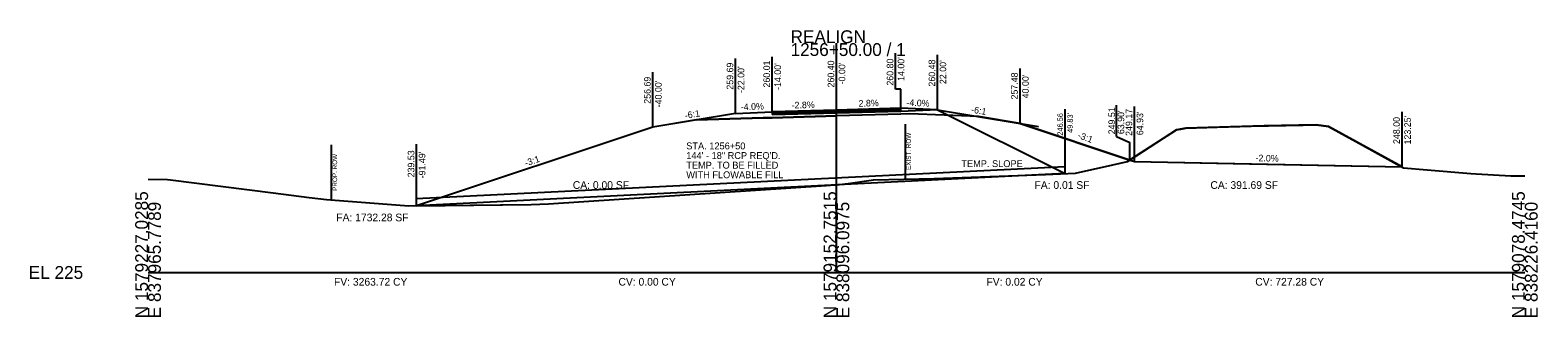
# Model space of a CAD drawing. Extents: x -26 to 6303, y -16 to 9563.
# Drawn here: x 2974.3 to 3302.8, y 8490.3 to 8552.8 of the extents above; entities that cross this region are included whole.
import ezdxf

# ---------------------------------------------------------------- set-up
doc = ezdxf.new("R2010")
doc.units = 0
for name, color, linetype in [('ASPHALT_19MM1', 7, 'Continuous'), ('ASPHALT_9_5MM1', 7, 'Continuous'), ('CONST_LV3', 7, 'Continuous'), ('CONST_PROF_LV1', 7, 'Continuous'), ('Draft_XS_Grid', 7, 'Continuous'), ('DTM_TEMP_DROP', 7, 'Continuous'), ('DTM_X_FLOW_ARROWS', 7, 'Continuous'), ('DTM_X_GROUND', 7, 'Continuous'), ('TRANS_BRIDGE', 7, 'Continuous'), ('XS_CELL', 7, 'Continuous'), ('XS_M_SHAPES_EARTHWORK', 7, 'Continuous'), ('XS_P_DRAINAGE', 7, 'Continuous'), ('XS_P_GROUND', 7, 'Continuous'), ('XS_P_NULL_POINT', 7, 'Continuous'), ('XS_P_ROW', 7, 'Continuous'), ('XS_P_SHOULDER', 7, 'Continuous'), ('XS_P_SUBGRADE_GRANULAR', 7, 'Continuous'), ('XS_P_TX_CLEARZONE', 7, 'Continuous'), ('XS_P_TX_FS_BS', 7, 'Continuous'), ('XS_PLAN_CLEAR_ZONE', 7, 'Continuous'), ('XS_SHEET_EW_TX_AREA', 7, 'Continuous'), ('XS_SHEET_EW_TX_VOLUME', 7, 'Continuous'), ('XS_X_ROW', 7, 'Continuous')]:
    doc.layers.add(name, color=color, linetype=linetype)

msp = doc.modelspace()

# ---------------------------------------------------------------- linework, layer by layer
at = {"layer": 'ASPHALT_19MM1'}
msp.add_lwpolyline([(3136, 8534.41), (3136, 8534.41), (3136, 8534.41), (3150, 8534.8), (3150, 8534.8), (3164, 8535.19), (3164, 8535.19), (3164, 8535.46), (3150, 8535.07), (3150, 8535.07), (3136, 8534.68), (3136, 8534.68), (3136, 8534.41)], dxfattribs=at)
at = {"layer": 'ASPHALT_9_5MM1'}
msp.add_lwpolyline([(3136, 8534.89), (3136, 8534.89), (3136, 8534.89), (3150, 8535.28), (3150, 8535.28), (3164, 8535.67), (3164, 8535.67), (3164, 8535.8), (3150, 8535.4), (3150, 8535.4), (3136, 8535.01), (3136, 8535.01), (3136, 8534.89)], dxfattribs=at)
at = {"layer": 'CONST_LV3'}
for points in [[(3150, 8535.4), (3164, 8535.12)], [(3172, 8535.48), (3164, 8535.12), (3164, 8535.12)], [(3119.53, 8533.28), (3110, 8531.69)], [(3180.96, 8533.98), (3194, 8531.81)]]:
    msp.add_lwpolyline(points, dxfattribs=at)
at = {"layer": 'DTM_X_GROUND'}
msp.add_lwpolyline([(3000, 8520.34), (3004.21, 8520.23), (3004.9, 8520.22), (3027.29, 8517.36), (3035.1, 8516.36), (3038.91, 8515.88), (3056.8, 8514.51), (3083.5, 8514.84), (3087.29, 8514.97), (3147.78, 8518.95), (3150.64, 8519.14), (3152.52, 8519.4), (3158.07, 8520.19), (3171.3, 8520.47), (3195.59, 8521.34), (3202.1, 8521.68), (3210.2, 8523.49), (3213.44, 8524.22), (3214.36, 8524.81), (3224.12, 8531.1), (3225.06, 8531.26), (3226.14, 8531.44), (3232.99, 8531.65), (3240.38, 8531.88), (3251.71, 8532.13), (3254.5, 8532.2), (3255.01, 8532.12), (3257.2, 8531.82), (3264.65, 8527.73), (3273.53, 8522.84), (3278.73, 8522.4), (3288.27, 8521.6), (3289.4, 8521.52), (3296.94, 8521.1), (3299.64, 8521.1), (3300, 8521.1)], dxfattribs=at)
at = {"layer": 'XS_CELL'}
for p, q in [((3150, 8500), (3150, 8550)), ((3000, 8500), (3150, 8500)), ((3150, 8500), (3300, 8500))]:
    msp.add_line(p, q, dxfattribs=at)
at = {"layer": 'XS_M_SHAPES_EARTHWORK'}
msp.add_lwpolyline([(3058.51, 8514.53), (3083.5, 8514.84), (3087.29, 8514.97), (3147.78, 8518.95), (3150.64, 8519.14), (3152.52, 8519.4), (3158.07, 8520.19), (3171.3, 8520.47), (3195.59, 8521.34), (3202.1, 8521.68), (3210.2, 8523.49), (3213.44, 8524.22), (3213.9, 8524.51), (3190, 8532.48), (3180.96, 8533.98), (3166, 8534.58), (3164, 8534.53), (3150, 8534.13), (3136, 8533.74), (3134, 8533.69), (3119.53, 8533.28), (3110, 8531.69)], close=True, dxfattribs=at)
at = {"layer": 'XS_P_DRAINAGE'}
for p, q in [((3199.76, 8523.06), (3058.43, 8516.03)), ((3199.83, 8521.56), (3058.51, 8514.53))]:
    msp.add_line(p, q, dxfattribs=at)
at = {"layer": 'XS_P_GROUND'}
msp.add_line((3172, 8535.48), (3199.83, 8521.56), dxfattribs=at)
for points in [[(3172, 8535.48), (3190, 8532.48), (3213.9, 8524.51)], [(3172, 8535.48), (3190, 8532.48), (3214.93, 8524.17)], [(3128, 8534.69), (3110, 8531.69), (3058.51, 8514.53)], [(3214.93, 8524.17), (3240.02, 8523.66)], [(3240.02, 8523.66), (3273.25, 8523)]]:
    msp.add_lwpolyline(points, dxfattribs=at)
at = {"layer": 'XS_P_ROW'}
msp.add_line((3040, 8515.79), (3040, 8527.79), dxfattribs=at)
at = {"layer": 'XS_P_SHOULDER'}
for points in [[(3172, 8535.48), (3172, 8535.48), (3164, 8535.8)], [(3128, 8534.69), (3128, 8534.69), (3136, 8535.01)]]:
    msp.add_lwpolyline(points, dxfattribs=at)
at = {"layer": 'XS_P_SUBGRADE_GRANULAR'}
for points in [[(3119.53, 8533.28), (3119.53, 8533.28), (3134, 8533.69), (3134, 8533.69), (3136, 8533.74)], [(3136, 8533.74), (3136, 8533.74), (3150, 8534.13)], [(3164, 8534.53), (3150, 8534.13), (3150, 8534.13)], [(3180.96, 8533.98), (3180.96, 8533.98), (3166, 8534.58), (3164, 8534.53), (3164, 8534.53)]]:
    msp.add_lwpolyline(points, dxfattribs=at)
at = {"layer": 'XS_P_TX_CLEARZONE'}
for p, q in [((3128, 8534.69), (3128, 8546.69)), ((3136, 8535.01), (3136, 8547.01)), ((3150, 8535.4), (3150, 8547.4)), ((3162.88, 8539.95), (3162.88, 8547.8)), ((3172, 8535.48), (3172, 8547.48)), ((3172, 8535.48), (3172, 8547.48)), ((3110, 8531.69), (3110, 8543.69)), ((3190, 8532.48), (3190, 8544.48)), ((3164, 8539.95), (3162.88, 8539.95)), ((3164, 8535.8), (3164, 8539.95)), ((3199.83, 8521.56), (3199.83, 8535.58)), ((3211.01, 8529.63), (3211.01, 8536.51)), ((3214.93, 8524.17), (3214.93, 8536.17)), ((3273.25, 8523), (3273.25, 8535)), ((3211.01, 8529.63), (3213.9, 8528.35)), ((3058.51, 8514.53), (3058.51, 8527.95)), ((3213.9, 8524.51), (3213.9, 8528.35))]:
    msp.add_line(p, q, dxfattribs=at)
at = {"layer": 'XS_P_TX_FS_BS'}
msp.add_lwpolyline([(3213.9, 8524.51), (3214.93, 8524.17), (3273.25, 8523), (3257.2, 8531.82), (3254.5, 8532.2), (3243.21, 8531.94), (3226.14, 8531.44), (3224.12, 8531.1)], close=True, dxfattribs=at)
at = {"layer": 'XS_PLAN_CLEAR_ZONE'}
msp.add_lwpolyline([(3136, 8534.68), (3136, 8534.68), (3136, 8534.68), (3150, 8535.07), (3150, 8535.07), (3164, 8535.46), (3164, 8535.46), (3164, 8535.67), (3150, 8535.28), (3150, 8535.28), (3136, 8534.89), (3136, 8534.89), (3136, 8534.68)], dxfattribs=at)
at = {"layer": 'XS_X_ROW'}
msp.add_line((3165.02, 8520.34), (3165.02, 8532.34), dxfattribs=at)

# ---------------------------------------------------------------- texts
at = {"layer": 'CONST_PROF_LV1'}
for p in [(3213.82, 8524.39), (3058.43, 8514.41)]:
    msp.add_text('X', height=0.24, dxfattribs=at).set_placement(p)
at = {"layer": 'Draft_XS_Grid'}
msp.add_text('-', height=0.0001, dxfattribs=at).set_placement((3000, 8500))
at = {"layer": 'DTM_TEMP_DROP'}
for p in [(3149.92, 8535.28), (3163.92, 8535.68), (3135.92, 8534.89)]:
    msp.add_text('X', height=0.24, dxfattribs=at).set_placement(p)
at = {"layer": 'DTM_X_FLOW_ARROWS'}
msp.add_text('X', height=0.24, dxfattribs=at).set_placement((3273.17, 8522.88))
at = {"layer": 'TRANS_BRIDGE'}
for p in [(3213.82, 8524.39), (3058.43, 8514.41)]:
    msp.add_text('X', height=0.24, dxfattribs=at).set_placement(p)
at = {"layer": 'XS_CELL'}
for s, p in [('REALIGN', (3140, 8550)), ('1256+50.00 / 1', (3140, 8547.2)), ('EL 225', (2974, 8498.6))]:
    msp.add_text(s, height=2.8, dxfattribs=at).set_placement(p)
for s, p in [('N 1579227.0285', (3000, 8490)), ('N 1579152.7515', (3150, 8490)), ('N 1579078.4745', (3300, 8490)), ('E 837965.7789', (3002.8, 8490)), ('E 838096.0975', (3152.8, 8490)), ('E 838226.4160', (3302.8, 8490))]:
    msp.add_text(s, height=2.8, rotation=90, dxfattribs=at).set_placement(p)
at = {"layer": 'XS_P_DRAINAGE'}
for s, p in [('STA. 1256+50', (3117.28, 8526.84)), ('144\' - 18" RCP REQ\'D.', (3117.28, 8524.74)), ('TEMP. TO BE FILLED', (3117.28, 8522.64)), ('WITH FLOWABLE FILL', (3117.28, 8520.54))]:
    msp.add_text(s, height=1.5, dxfattribs=at).set_placement(p)
at = {"layer": 'XS_P_GROUND'}
for s, height, p in [('X', 0.24, (3109.92, 8531.57)), ('X', 0.24, (3193.92, 8531.69)), ('TEMP. SLOPE', 1.5, (3177.22, 8522.97))]:
    msp.add_text(s, height=height, dxfattribs=at).set_placement(p)
at = {"layer": 'XS_P_NULL_POINT'}
for p in [(3171.92, 8535.36), (3189.92, 8532.36)]:
    msp.add_text('X', height=0.24, dxfattribs=at).set_placement(p)
at = {"layer": 'XS_P_ROW'}
msp.add_text('PROP. ROW', height=1, rotation=90, dxfattribs=at).set_placement((3041.2, 8517.79))
at = {"layer": 'XS_P_SHOULDER'}
for p in [(3171.92, 8535.36), (3127.92, 8534.57)]:
    msp.add_text('X', height=0.24, dxfattribs=at).set_placement(p)
at = {"layer": 'XS_P_SUBGRADE_GRANULAR'}
msp.add_text('X', height=0.24, dxfattribs=at).set_placement((3214.85, 8524.05))
at = {"layer": 'XS_P_TX_CLEARZONE'}
for s, height, p in [('259.69', 1.44, (3127.52, 8539.86)), ('260.01', 1.44, (3135.52, 8540.33)), ("-14.00'", 1.44, (3137.92, 8539.8)), ('260.40', 1.44, (3149.52, 8540.34)), ("-0.00'", 1.44, (3151.92, 8541.01)), ('260.80', 1.44, (3162.4, 8540.74)), ("14.00'", 1.44, (3164.8, 8541.77)), ('260.48', 1.44, (3171.52, 8540.54)), ("22.00'", 1.44, (3173.92, 8541.08)), ('256.69', 1.44, (3109.52, 8536.79)), ("-22.00'", 1.44, (3129.92, 8539.12)), ('257.48', 1.44, (3189.52, 8537.72)), ("40.00'", 1.44, (3191.92, 8537.97)), ("-40.00'", 1.44, (3111.92, 8536.01)), ('249.51', 1.44, (3210.71, 8530.12)), ('249.17', 1.44, (3214.45, 8529.78)), ('246.56', 1.2, (3199.35, 8529.83)), ("49.83'", 1.2, (3201.51, 8530.44)), ("63.90'", 1.44, (3212.71, 8530.16)), ("64.93'", 1.44, (3216.85, 8529.93)), ('248.00', 1.44, (3272.77, 8528.01)), ("123.25'", 1.44, (3275.17, 8527.91)), ('239.53', 1.44, (3058.03, 8520.73)), ("-91.49'", 1.44, (3060.43, 8520.52))]:
    msp.add_text(s, height=height, rotation=90, dxfattribs=at).set_placement(p)
at = {"layer": 'XS_P_TX_FS_BS'}
for s, rotation, p in [('-6:1', 9.4642, (3117.08, 8533.48)), ('-4.0%', 2.2906, (3129.18, 8535.34)), ('-2.8%', 1.6039, (3140.25, 8535.73)), ('2.8%', 1.6039, (3154.84, 8536.14)), ('-4.0%', 357.7094, (3165.23, 8536.35)), ('-6:1', 350.5377, (3179.28, 8534.87)), ('-3:1', 339.8573, (3202.45, 8529.35)), ('-2.0%', 358.8542, (3241.31, 8524.24)), ('-3:1', 18.4332, (3082.34, 8523.11))]:
    msp.add_text(s, height=1.44, rotation=rotation, dxfattribs=at).set_placement(p)
at = {"layer": 'XS_SHEET_EW_TX_AREA'}
for s, p in [('CA: 0.00 SF', (3092.56, 8518.22)), ('FA: 0.01 SF', (3193.16, 8518.22)), ('CA: 391.69 SF', (3231.49, 8518.22)), ('FA: 1732.28 SF', (3041.02, 8511.15))]:
    msp.add_text(s, height=1.68, dxfattribs=at).set_placement(p)
at = {"layer": 'XS_SHEET_EW_TX_VOLUME'}
for s, p in [('FV: 3263.72 CY', (3040.52, 8497.12)), ('CV: 0.00 CY', (3102.51, 8497.12)), ('FV: 0.02 CY', (3182.69, 8497.12)), ('CV: 727.28 CY', (3241.27, 8497.12))]:
    msp.add_text(s, height=1.68, dxfattribs=at).set_placement(p)
at = {"layer": 'XS_X_ROW'}
msp.add_text('EXIST. ROW', height=1, rotation=90, dxfattribs=at).set_placement((3166.22, 8522.34))

doc.saveas('drawing.dxf')
